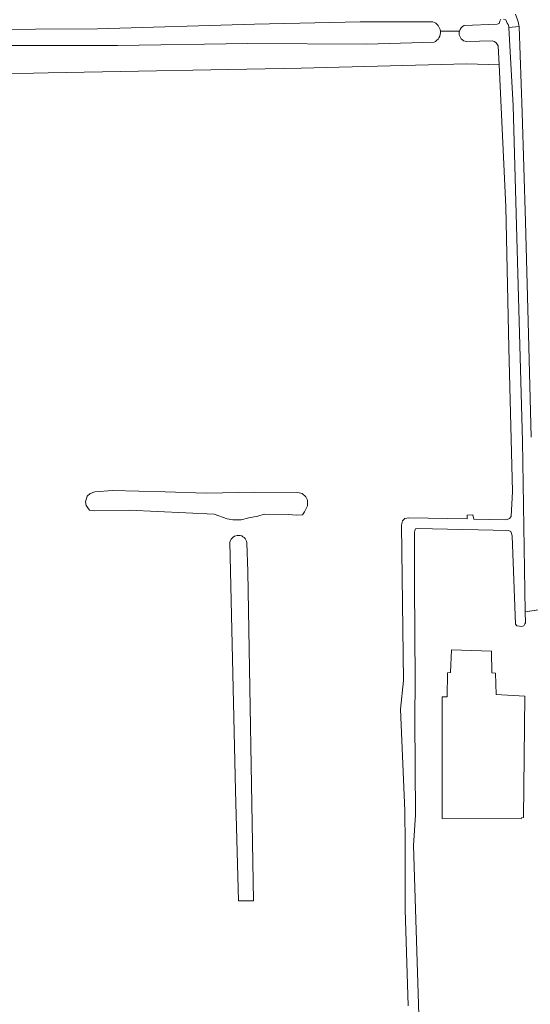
# Model space of a CAD drawing. Header units: metres. Extents: x 209813 to 223847, y 571801 to 587119.
# Tile 351 of 656: x 221884 to 222029, y 575908 to 576187. Entities that reach past the tile are written whole.
import ezdxf

# ---------------------------------------------------------------- set-up
doc = ezdxf.new("R2010")
doc.units = ezdxf.units.M
for name, color, linetype, lineweight in [('B-RO-GR-GRAS-GV', 8, 'Continuous', 0), ('B-RO-OG-WEG-GV', 8, 'Continuous', 0), ('B-RO-VH-VERHARDING_PUIN-GV', 8, 'Continuous', 0)]:
    doc.layers.add(name, color=color, linetype=linetype, lineweight=lineweight)

msp = doc.modelspace()

# ---------------------------------------------------------------- linework, layer by layer
at = {"layer": 'B-RO-GR-GRAS-GV'}
for points in [[(222003.73, 576184.196, -0.3173832), (222001.952, 576181.08)], [(222011.165, 576181.232, -0.3732993), (222009.069, 576183.658)], [(222020.107, 576180.082, 0.2404662), (222018.511, 576181.472)], [(221944.045, 576039.255, -0.8319379), (221948.859, 576039.054)]]:
    msp.add_lwpolyline(points, format="xyb", dxfattribs=at)
at = {"layer": 'B-RO-GR-GRAS-GV', "flags": 128}
for points in [[(222009.069, 576183.658), (222009.083, 576183.928), (222009.129, 576184.196), (222003.73, 576184.196)], [(221852.45, 576181.89), (221852.27, 576182.53), (221852.266, 576182.709), (221844.315, 576182.447), (221843.943, 576181.627), (221842.538, 576180.444), (221839.881, 576180.132), (221839.045, 576179.632), (221838.507, 576178.046), (221838.673, 576169.969), (221842.168, 576171.217), (221892.499, 576172.409)], [(222001.952, 576181.08), (221982.907, 576180.483), (221949.12, 576180.695), (221912.192, 576180.147), (221876.425, 576180.107), (221867.346, 576180.011)], [(222018.511, 576181.472), (222011.165, 576181.232)], [(222020.368, 576174.664), (222020.107, 576180.082)], [(221994.572, 575907.611), (221993.748, 575935.012), (221993.792, 575953.703), (221993.63, 575962.953), (221992.422, 575991.862), (221993.274, 576000), (221992.75, 576043.94), (221992.77, 576044.52), (221992.95, 576045.3), (221993.65, 576045.94), (221994.79, 576046.14), (222011.37, 576045.812), (222011.372, 576046.887), (222012.96, 576047.019), (222013.226, 576045.775), (222022.07, 576045.6), (222022.67, 576045.64), (222023.33, 576045.96), (222023.79, 576046.5), (222024.23, 576053.56), (222023.19, 576094.38), (222022.31, 576134.34), (222020.368, 576174.664), (222011.1, 576174.938), (221964.283, 576173.738), (221892.499, 576172.409)], [(222035.349, 576020.581), (222027.8, 576019.481), (222027.85, 576016.36), (222027.71, 576016.02), (222027.37, 576015.5), (222026.77, 576015.32), (222026.21, 576015.36), (222025.41, 576015.52), (222025.05, 576015.98), (222024.07, 576041.06), (222023.95, 576041.66), (222023.69, 576042.22), (222023.03, 576042.52), (221997.11, 576043.08), (221996.69, 576042.98), (221996.49, 576042.52), (221996.39, 576042), (221996.43, 576027.12), (221996.585, 576000), (221996.518, 575989.095), (221996.664, 575961.749), (221996.102, 575953.141), (221997.649, 575905.119)], [(221948.859, 576039.054), (221949.138, 576030.927), (221950.69, 575937.46), (221946.482, 575937.425), (221945.577, 575968.802), (221944.045, 576039.255)]]:
    msp.add_lwpolyline(points, dxfattribs=at)
for points in [[(221904.378, 576053.001), (221905.696, 576053.457), (221910.771, 576053.894), (221925.688, 576053.527), (221937.271, 576053.096), (221951.073, 576053.388), (221963.341, 576053.337), (221964.558, 576052.982), (221965.571, 576052.12), (221966.078, 576051.106), (221966.078, 576049.535), (221965.217, 576047.811), (221964.608, 576047), (221962.834, 576046.899), (221960.756, 576047.102), (221953.76, 576047.153), (221951.985, 576046.595), (221949.45, 576046.139), (221947.22, 576045.53), (221944.888, 576045.581), (221943.266, 576045.885), (221939.565, 576047.153), (221915.484, 576048.268), (221905.699, 576048.065), (221904.229, 576048.268), (221903.215, 576049.586), (221903.063, 576050.651), (221903.547, 576052.317)], [(222026.71, 575961.02), (222026.691, 575960.71), (222004.261, 575960.81), (222004.22, 575995.29), (222005.7, 575995.291), (222005.788, 576002.112), (222006.567, 576002.231), (222006.921, 576008.671), (222018.241, 576008.284), (222018.377, 576002.104), (222019.399, 576002.049), (222019.545, 575995.969), (222027.725, 575995.493), (222027.36, 575961.063)]]:
    msp.add_lwpolyline(points, close=True, dxfattribs=at)
at = {"layer": 'B-RO-OG-WEG-GV', "flags": 128}
for points in [[(222021.65, 576187.6), (222022.29, 576187.38), (222022.65, 576186.5), (222022.97, 576186.08), (222023.17, 576185.5), (222023.182, 576185.276), (222026.064, 576185.493), (222026.026, 576185.91), (222025.815, 576186.872), (222025.087, 576189.03)], [(221813.146, 576182.721), (221813.01, 576183.226), (221813.163, 576184.461), (221814.151, 576185.762), (221816.04, 576186.644), (221822.071, 576186.665), (221842.867, 576186.407), (221843.968, 576185.552), (221844.715, 576183.329), (221844.315, 576182.447), (221852.266, 576182.709), (221852.25, 576183.43), (221852.43, 576183.89), (221852.97, 576184.29), (221853.59, 576184.59), (221906.43, 576184.85), (221951.024, 576186.208), (221980.979, 576186.87), (222001.617, 576186.847)], [(222010.447, 576185.86), (222019.83, 576186.2), (222020.43, 576186.38), (222020.63, 576187.06), (222020.93, 576187.62)], [(222003.73, 576184.196), (222009.129, 576184.196)], [(222023.182, 576185.276), (222024.35, 576163.02), (222027.03, 576067.84), (222027.8, 576019.481), (222060.969, 576024.313)], [(222029.473, 576069.008), (222028.753, 576098.276), (222027.853, 576130.147), (222026.934, 576161.097), (222026.064, 576185.493)]]:
    msp.add_lwpolyline(points, dxfattribs=at)
at = {"layer": 'B-RO-OG-WEG-GV'}
for points in [[(222001.617, 576186.847, -0.2955264), (222003.73, 576184.196)], [(222009.129, 576184.196, -0.2280771), (222010.447, 576185.86)]]:
    msp.add_lwpolyline(points, format="xyb", dxfattribs=at)
at = {"layer": 'B-RO-VH-VERHARDING_PUIN-GV', "flags": 128}
msp.add_lwpolyline([(222025.087, 576189.03), (222025.815, 576186.872), (222026.026, 576185.91), (222026.064, 576185.493), (222026.934, 576161.097), (222027.853, 576130.147), (222028.753, 576098.276), (222029.473, 576069.008)], dxfattribs=at)

doc.saveas('drawing.dxf')
